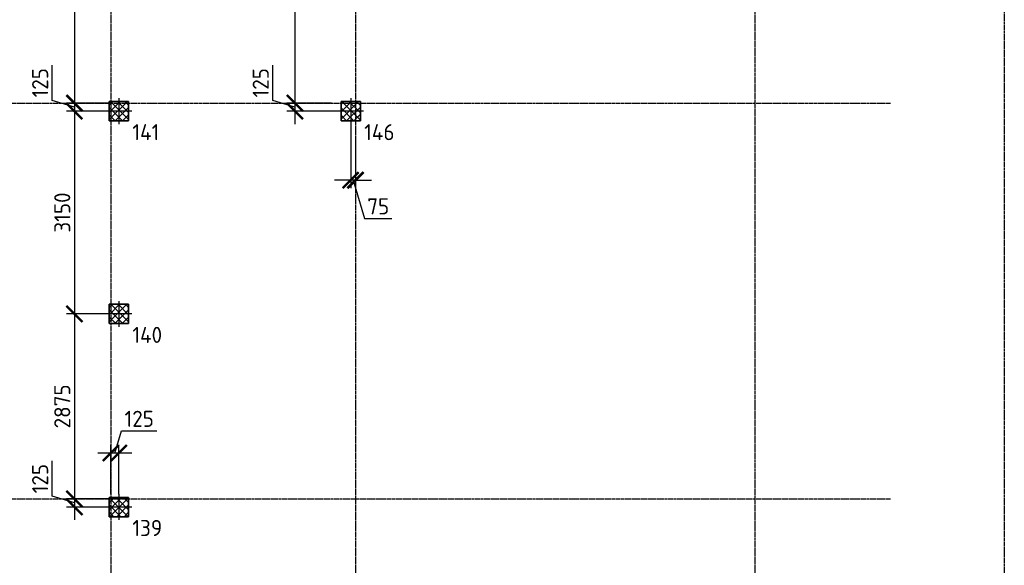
# Model space of a CAD drawing. Header units: millimetres. Extents: x -93479 to 1057970, y -66333 to 172656.
# Tile 276 of 473: x 357109 to 372399, y 91147 to 99624. Entities that reach past the tile are written whole.
import ezdxf

# ---------------------------------------------------------------- set-up
doc = ezdxf.new("R2010")
doc.units = ezdxf.units.MM
for name, pattern in [('______5', [1100, 800, -100, 100, -100]), ('DASHDOT', [25.4, 12.7, -6.35, 0, -6.35]), ('осевая', [50.8, 31.75, -6.35, 6.35, -6.35])]:
    doc.linetypes.add(name, pattern=pattern)
for name, color, linetype, lineweight in [('Standard', 7, 'Continuous', 25), ('КО_оси', 1, 'DASHDOT', 25), ('КО_осн_тон', 183, 'Continuous', 25), ('КО_фундаменты', 2, 'Continuous', 50), ('Оси', 40, '______5', 18), ('РАЗМЕРЫ', 7, 'Continuous', 9)]:
    doc.layers.add(name, color=color, linetype=linetype, lineweight=lineweight)
doc.styles.add('GOST-2.304_Type-B', font='GOST_Common.ttf')
doc.styles.add('ГОСТ', font='GOST_Common.ttf')
doc.dimstyles.new('СПДС', dxfattribs={"dimscale": 100, "dimtxt": 2.5, "dimasz": 2.5, "dimexe": 1.25, "dimexo": 0, "dimtad": 1, "dimdec": 0, "dimtxsty": 'GOST-2.304_Type-B', "dimblk": 'ARCHTICK', "dimcen": 2.5, "dimdle": 2, "dimadec": 0, "dimazin": 2, "dimtfac": 0.75, "dimtdec": 0, "dimtmove": 1, "dimatfit": 3, "dimfxl": 1, "dimtolj": 1, "dimarcsym": 1})

# ---------------------------------------------------------------- blocks, each defined once
blk = doc.blocks.new('оси')
at = {"layer": 'Оси', "color": 7, "linetype": 'осевая', "lineweight": 25, "transparency": 33554687}
for p, q in [((41513.5, 151.4), (41513.5, -36280.2)), ((45313.5, 151.4), (45313.5, -36280.2)), ((51513.5, 151.4), (51513.5, -36280.2)), ((-11815.1, -26006.9), (53620.6, -26006.9)), ((-11815.1, -32156.9), (53620.6, -32156.9))]:
    blk.add_line(p, q, dxfattribs=at)
blk = doc.blocks.new('Свайка')
at = {"layer": 'КО_оси', "color": 7, "ltscale": 100}
for p, q in [((0, 200), (0, -200)), ((200, 0), (-200, 0))]:
    blk.add_line(p, q, dxfattribs=at)
at = {"layer": 'КО_фундаменты', "color": 7, "lineweight": 35, "ltscale": 100}
for p, q in [((150, 150), (-150, 150)), ((-150, 150), (-150, -150)), ((150, -150), (150, 150)), ((-150, -150), (150, -150))]:
    blk.add_line(p, q, dxfattribs=at)
blk = doc.blocks.new('тип1п')
at = {"transparency": 33554648}
h = blk.add_hatch(dxfattribs=at)
h.set_pattern_fill('ANSI37', scale=25)
h.paths.add_polyline_path([(-38235, 39375), (-38385, 39375), (-38385, 39225), (-38235, 39225)])
h.paths.add_polyline_path([(-38085, 39375), (-38235, 39375), (-38235, 39225), (-38085, 39225)])
h.paths.add_polyline_path([(-38085, 39225), (-38235, 39225), (-38235, 39075), (-38085, 39075)])
h.paths.add_polyline_path([(-38235, 39225), (-38385, 39225), (-38385, 39075), (-38235, 39075)])
at = {"layer": 'КО_оси', "color": 7}
blk.add_blockref('Свайка', (-38235, 39225, -3100), dxfattribs=at)
blk = doc.blocks.new('_ArchTick')
at = {"color": 0, "linetype": 'ByBlock', "const_width": 0.15}
blk.add_lwpolyline([(-0.5, -0.5), (0.5, 0.5)], dxfattribs=at)
blk = doc.blocks.new('*D2362')
at = {"layer": 'DEFPOINTS', "color": 0, "transparency": 16777216}
for p in [(358792, 103303, 2740), (357958, 98328), (358524, 98328)]:
    blk.add_point(p, dxfattribs=at)
at = {"layer": 'РАЗМЕРЫ', "color": 0, "lineweight": -2, "transparency": 16777216}
for p, q in [((357958, 103503), (357958, 98128)), ((358792, 103303), (357833, 103303)), ((358524, 98328), (357833, 98328))]:
    blk.add_line(p, q, dxfattribs=at)
at = {"layer": 'РАЗМЕРЫ', "color": 0, "lineweight": -2, "transparency": 16777216, "xscale": 250, "yscale": 250, "zscale": 250}
for p, rotation in [((357958, 103303), 90), ((357958, 98328), 270)]:
    blk.add_blockref('_ArchTick', p, dxfattribs=dict(at, rotation=rotation))
at = {"layer": 'РАЗМЕРЫ', "color": 0, "transparency": 16777216, "insert": (357770, 100816), "char_height": 250, "attachment_point": 5, "rotation": 90, "style": 'GOST-2.304_Type-B'}
blk.add_mtext('\\A1;4975', dxfattribs=at)
blk = doc.blocks.new('*D2363')
at = {"layer": 'DEFPOINTS', "color": 0, "transparency": 16777216}
for p in [(358524, 98328), (357958, 98203), (358486, 98203, 2740)]:
    blk.add_point(p, dxfattribs=at)
at = {"layer": 'РАЗМЕРЫ', "color": 0, "lineweight": -2, "transparency": 16777216}
for p, q in [((357614, 98369), (357614, 98919)), ((357958, 98528), (357958, 98003)), ((357958, 98266), (357614, 98369)), ((358524, 98328), (357833, 98328)), ((358486, 98203), (357833, 98203))]:
    blk.add_line(p, q, dxfattribs=at)
at = {"layer": 'РАЗМЕРЫ', "color": 0, "lineweight": -2, "transparency": 16777216, "xscale": 250, "yscale": 250, "zscale": 250}
for p, rotation in [((357958, 98328), 90), ((357958, 98203), 270)]:
    blk.add_blockref('_ArchTick', p, dxfattribs=dict(at, rotation=rotation))
at = {"layer": 'РАЗМЕРЫ', "color": 0, "transparency": 16777216, "insert": (357426, 98644), "char_height": 250, "attachment_point": 5, "rotation": 90, "style": 'GOST-2.304_Type-B'}
blk.add_mtext('\\A1;125', dxfattribs=at)
blk = doc.blocks.new('*D2364')
at = {"layer": 'DEFPOINTS', "color": 0, "transparency": 16777216}
for p in [(358486, 98203, 2740), (357958, 95053), (358449, 95053, 2740)]:
    blk.add_point(p, dxfattribs=at)
at = {"layer": 'РАЗМЕРЫ', "color": 0, "lineweight": -2, "transparency": 16777216}
for p, q in [((357958, 98403), (357958, 94853)), ((358486, 98203), (357833, 98203)), ((358449, 95053), (357833, 95053))]:
    blk.add_line(p, q, dxfattribs=at)
at = {"layer": 'РАЗМЕРЫ', "color": 0, "lineweight": -2, "transparency": 16777216, "xscale": 250, "yscale": 250, "zscale": 250}
for p, rotation in [((357958, 98203), 90), ((357958, 95053), 270)]:
    blk.add_blockref('_ArchTick', p, dxfattribs=dict(at, rotation=rotation))
at = {"layer": 'РАЗМЕРЫ', "color": 0, "transparency": 16777216, "insert": (357770, 96628), "char_height": 250, "attachment_point": 5, "rotation": 90, "style": 'GOST-2.304_Type-B'}
blk.add_mtext('\\A1;3150', dxfattribs=at)
blk = doc.blocks.new('*D2365')
at = {"layer": 'DEFPOINTS', "color": 0, "transparency": 16777216}
for p in [(358449, 95053, 2740), (357958, 92178), (358699, 92178)]:
    blk.add_point(p, dxfattribs=at)
at = {"layer": 'РАЗМЕРЫ', "color": 0, "lineweight": -2, "transparency": 16777216}
for p, q in [((357958, 95253), (357958, 91978)), ((358449, 95053), (357833, 95053)), ((358699, 92178), (357833, 92178))]:
    blk.add_line(p, q, dxfattribs=at)
at = {"layer": 'РАЗМЕРЫ', "color": 0, "lineweight": -2, "transparency": 16777216, "xscale": 250, "yscale": 250, "zscale": 250}
for p, rotation in [((357958, 95053), 90), ((357958, 92178), 270)]:
    blk.add_blockref('_ArchTick', p, dxfattribs=dict(at, rotation=rotation))
at = {"layer": 'РАЗМЕРЫ', "color": 0, "transparency": 16777216, "insert": (357770, 93616), "char_height": 250, "attachment_point": 5, "rotation": 90, "style": 'GOST-2.304_Type-B'}
blk.add_mtext('\\A1;2875', dxfattribs=at)
blk = doc.blocks.new('*D2366')
at = {"layer": 'DEFPOINTS', "color": 0, "transparency": 16777216}
for p in [(357958, 92053), (358449, 92053, 2740), (358699, 92178)]:
    blk.add_point(p, dxfattribs=at)
at = {"layer": 'РАЗМЕРЫ', "color": 0, "lineweight": -2, "transparency": 16777216}
for p, q in [((357614, 92219), (357614, 92769)), ((357958, 92378), (357958, 91853)), ((357958, 92116), (357614, 92219)), ((358699, 92178), (357833, 92178)), ((358449, 92053), (357833, 92053))]:
    blk.add_line(p, q, dxfattribs=at)
at = {"layer": 'РАЗМЕРЫ', "color": 0, "lineweight": -2, "transparency": 16777216, "xscale": 250, "yscale": 250, "zscale": 250}
for p, rotation in [((357958, 92178), 90), ((357958, 92053), 270)]:
    blk.add_blockref('_ArchTick', p, dxfattribs=dict(at, rotation=rotation))
at = {"layer": 'РАЗМЕРЫ', "color": 0, "transparency": 16777216, "insert": (357426, 92494), "char_height": 250, "attachment_point": 5, "rotation": 90, "style": 'GOST-2.304_Type-B'}
blk.add_mtext('\\A1;125', dxfattribs=at)
blk = doc.blocks.new('*D2368')
at = {"layer": 'DEFPOINTS', "color": 0, "transparency": 16777216}
for p in [(362067, 103303, 2740), (361383, 98328), (361949, 98328)]:
    blk.add_point(p, dxfattribs=at)
at = {"layer": 'РАЗМЕРЫ', "color": 0, "lineweight": -2, "transparency": 16777216}
for p, q in [((361383, 103503), (361383, 98128)), ((362067, 103303), (361258, 103303)), ((361949, 98328), (361258, 98328))]:
    blk.add_line(p, q, dxfattribs=at)
at = {"layer": 'РАЗМЕРЫ', "color": 0, "lineweight": -2, "transparency": 16777216, "xscale": 250, "yscale": 250, "zscale": 250}
for p, rotation in [((361383, 103303), 90), ((361383, 98328), 270)]:
    blk.add_blockref('_ArchTick', p, dxfattribs=dict(at, rotation=rotation))
at = {"layer": 'РАЗМЕРЫ', "color": 0, "transparency": 16777216, "insert": (361195, 100816), "char_height": 250, "attachment_point": 5, "rotation": 90, "style": 'GOST-2.304_Type-B'}
blk.add_mtext('\\A1;4975', dxfattribs=at)
blk = doc.blocks.new('*D2369')
at = {"layer": 'DEFPOINTS', "color": 0, "transparency": 16777216}
for p in [(361949, 98328), (361383, 98203), (362074, 98203, 2740)]:
    blk.add_point(p, dxfattribs=at)
at = {"layer": 'РАЗМЕРЫ', "color": 0, "lineweight": -2, "transparency": 16777216}
for p, q in [((361039, 98369), (361039, 98919)), ((361383, 98528), (361383, 98003)), ((361383, 98266), (361039, 98369)), ((361949, 98328), (361258, 98328)), ((362074, 98203), (361258, 98203))]:
    blk.add_line(p, q, dxfattribs=at)
at = {"layer": 'РАЗМЕРЫ', "color": 0, "lineweight": -2, "transparency": 16777216, "xscale": 250, "yscale": 250, "zscale": 250}
for p, rotation in [((361383, 98328), 90), ((361383, 98203), 270)]:
    blk.add_blockref('_ArchTick', p, dxfattribs=dict(at, rotation=rotation))
at = {"layer": 'РАЗМЕРЫ', "color": 0, "transparency": 16777216, "insert": (360851, 98644), "char_height": 250, "attachment_point": 5, "rotation": 90, "style": 'GOST-2.304_Type-B'}
blk.add_mtext('\\A1;125', dxfattribs=at)
blk = doc.blocks.new('*D2371')
at = {"layer": 'DEFPOINTS', "color": 0, "transparency": 16777216}
for p in [(358524, 92892), (358524, 92253), (358649, 92253, -360)]:
    blk.add_point(p, dxfattribs=at)
at = {"layer": 'РАЗМЕРЫ', "color": 0, "lineweight": -2, "transparency": 16777216}
for p, q in [((358587, 92892), (358690, 93236)), ((358690, 93236), (359240, 93236)), ((358524, 92253), (358524, 93017)), ((358649, 92253), (358649, 93017)), ((358849, 92892), (358324, 92892))]:
    blk.add_line(p, q, dxfattribs=at)
at = {"layer": 'РАЗМЕРЫ', "color": 0, "lineweight": -2, "transparency": 16777216, "xscale": 250, "yscale": 250, "zscale": 250, "rotation": 180}
blk.add_blockref('_ArchTick', (358524, 92892), dxfattribs=at)
at = {"layer": 'РАЗМЕРЫ', "color": 0, "lineweight": -2, "transparency": 16777216, "xscale": 250, "yscale": 250, "zscale": 250}
blk.add_blockref('_ArchTick', (358649, 92892), dxfattribs=at)
at = {"layer": 'РАЗМЕРЫ', "color": 0, "transparency": 16777216, "insert": (358965, 93423), "char_height": 250, "attachment_point": 5, "style": 'GOST-2.304_Type-B'}
blk.add_mtext('\\A1;125', dxfattribs=at)
blk = doc.blocks.new('*D2452')
at = {"layer": 'DEFPOINTS', "color": 0, "transparency": 16777216}
for p in [(362249, 98003, -360), (362324, 97815), (362249, 97131)]:
    blk.add_point(p, dxfattribs=at)
at = {"layer": 'РАЗМЕРЫ', "color": 0, "lineweight": -2, "transparency": 16777216}
for p, q in [((362249, 98003), (362249, 97006)), ((362324, 97815), (362324, 97006)), ((362249, 97131), (361999, 97131)), ((362324, 97131), (362249, 97131)), ((362324, 97131), (362249, 97131)), ((362287, 97131), (362465, 96537)), ((362324, 97131), (362574, 97131)), ((362465, 96537), (362889, 96537))]:
    blk.add_line(p, q, dxfattribs=at)
at = {"layer": 'РАЗМЕРЫ', "color": 0, "lineweight": -2, "transparency": 16777216, "xscale": 250, "yscale": 250, "zscale": 250}
blk.add_blockref('_ArchTick', (362249, 97131), dxfattribs=at)
at = {"layer": 'РАЗМЕРЫ', "color": 0, "lineweight": -2, "transparency": 16777216, "xscale": 250, "yscale": 250, "zscale": 250, "rotation": 180}
blk.add_blockref('_ArchTick', (362324, 97131), dxfattribs=at)
at = {"layer": 'РАЗМЕРЫ', "color": 0, "transparency": 16777216, "insert": (362677, 96724), "char_height": 250, "attachment_point": 5, "style": 'GOST-2.304_Type-B'}
blk.add_mtext('\\A1;75', dxfattribs=at)

msp = doc.modelspace()

# ---------------------------------------------------------------- linework, layer by layer
at = {"layer": 'Standard', "color": 202, "linetype": 'осевая', "lineweight": 30, "transparency": 33554687}
msp.add_lwpolyline([(349569.7, 122253.7), (372398.8, 122253.7), (372398.8, 90409.9), (349569.7, 90409.9), (349569.7, 90465.6)], dxfattribs=at)
at = {"layer": 'РАЗМЕРЫ', "color": 7, "linetype": 'осевая', "lineweight": 30}
msp.add_lwpolyline([(349569.7, 122253.7), (372398.8, 122253.7), (372398.8, 90409.9), (349569.7, 90409.9)], close=True, dxfattribs=at)

# ---------------------------------------------------------------- block references
msp.add_blockref('оси', (317010.4, 124335.1, 3100))
at = {"layer": 'РАЗМЕРЫ'}
for p in [(396883.8, 58977.8, 5840), (400483.8, 58977.8, 5840), (396883.8, 55827.8, 5840), (396883.8, 52827.8, 5840)]:
    msp.add_blockref('тип1п', p, dxfattribs=at)

# ---------------------------------------------------------------- texts
at = {"layer": 'КО_осн_тон', "style": 'ГОСТ'}
for s, p in [('141', (358858.3, 97751.6)), ('146', (362458.3, 97751.6)), ('140', (358858.3, 94601.6)), ('139', (358858.3, 91601.6))]:
    msp.add_text(s, height=250, dxfattribs=at).set_placement(p)

# ---------------------------------------------------------------- dimensions: what is measured, and where the dimension line sits
at = {"layer": 'РАЗМЕРЫ'}
for base, p1, p2, picture, middle in [((357957.6, 98328.2), (358792.2, 103303.2, 2740), (358524.2, 98328.2), '*D2362', (357770.1, 100815.7)), ((361382.6, 98328.2), (362067, 103303.2, 2740), (361949.2, 98328.2), '*D2368', (361195.1, 100815.7)), ((357957.6, 98203.2), (358524.2, 98328.2), (358485.5, 98203.2, 2740), '*D2363', (357426.4, 98431.3)), ((361382.6, 98203.2), (361949.2, 98328.2), (362074.1, 98203.2, 2740), '*D2369', (360851.4, 98431.3)), ((357957.6, 95053.2), (358485.5, 98203.2, 2740), (358449.1, 95053.2, 2740), '*D2364', (357770.1, 96628.2)), ((357957.6, 92178.2), (358449.1, 95053.2, 2740), (358699.1, 92178.2), '*D2365', (357770.1, 93615.7)), ((357957.6, 92053.2), (358699.1, 92178.2), (358449.1, 92053.2, 2740), '*D2366', (357426.4, 92281.3))]:
    dim = msp.add_linear_dim(base=base, p1=p1, p2=p2, angle=90, dimstyle='СПДС', dxfattribs=at)
    dim.commit()
    dim.dimension.update_dxf_attribs({"geometry": picture, "text_midpoint": middle})
for base, p1, p2, picture, middle in [((362249.1, 97130.6, 3100), (362324, 97815.4, 3100), (362249.1, 98003.2, 2740), '*D2452', (362527.2, 96724.3, 3100)), ((358524, 92892.2, 3100), (358649.1, 92253.2, 2740), (358524, 92253.2, 3100), '*D2371', (358752.2, 93423.4, 3100))]:
    dim = msp.add_linear_dim(base=base, p1=p1, p2=p2, dimstyle='СПДС', dxfattribs=at)
    dim.commit()
    dim.dimension.update_dxf_attribs({"geometry": picture, "text_midpoint": middle})

doc.saveas('drawing.dxf')
